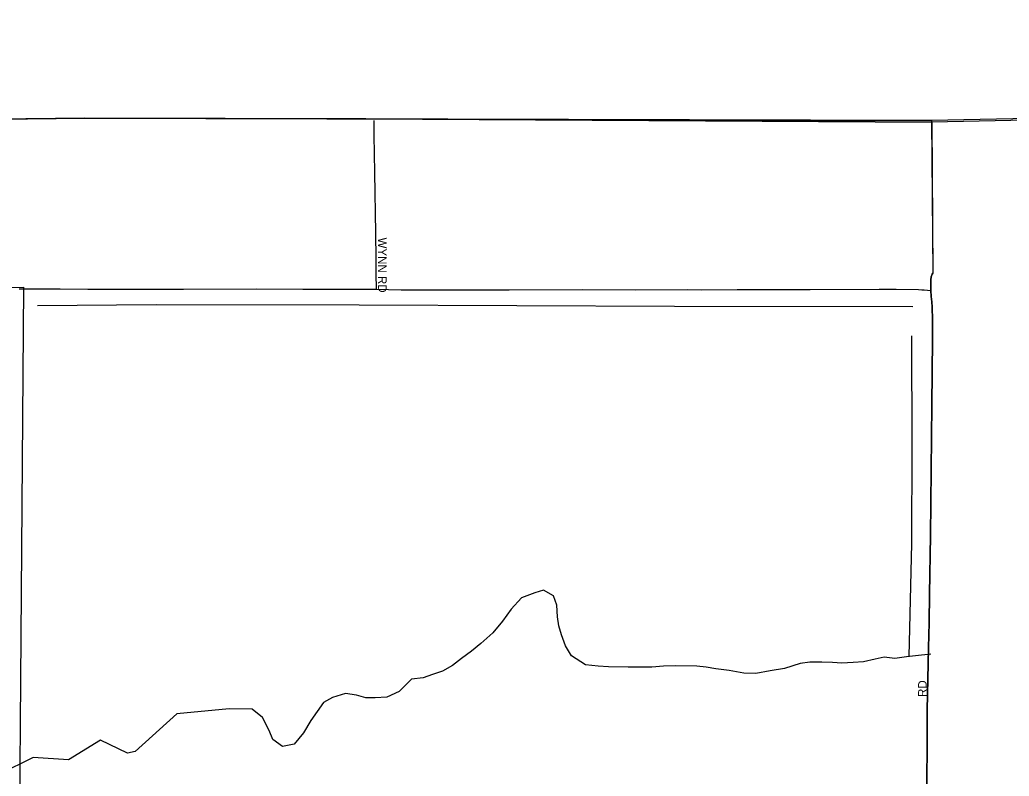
# Model space of a CAD drawing. Extents: x 1443599 to 1910620, y 1028088 to 1361369.
# Drawn here: x 1712612 to 1718355, y 1315999 to 1320389 of the extents above; entities that cross this region are included whole.
import ezdxf

# ---------------------------------------------------------------- set-up
doc = ezdxf.new("R2010")
doc.units = 0
for name, color, linetype in [('GM_X_Adjacent_County', 7, 'Continuous'), ('GM_X_City_Street', 7, 'Continuous'), ('GM_X_City_Street_Text', 7, 'Continuous'), ('GM_X_Corporation', 7, 'Continuous'), ('GM_X_County', 7, 'Continuous'), ('GM_X_Minor_River', 7, 'Continuous'), ('GM_X_Section', 7, 'Continuous'), ('GM_X_Township', 7, 'Continuous')]:
    doc.layers.add(name, color=color, linetype=linetype)

msp = doc.modelspace()

# ---------------------------------------------------------------- linework, layer by layer
at = {"layer": 'GM_X_Adjacent_County'}
for points in [[(1719557.7, 1319829.3), (1717906, 1319794.8), (1714619.9, 1319813.2), (1712990.1, 1319817.8), (1706184.3, 1319739.6), (1704008.9, 1319715.4), (1701281.5, 1319685.1), (1701175.7, 1319684), (1701088.1, 1319683.7), (1701044.6, 1319683.5), (1698715.1, 1319667.6), (1698296.9, 1319672.9), (1697818.8, 1319671), (1697597.8, 1319670.2), (1697202.5, 1319668.7), (1697179, 1319668.6), (1696981.2, 1319667.8), (1696909.8, 1319667.5), (1696689.6, 1319666.7), (1694873.8, 1319641.2), (1693344.2, 1319624.9), (1691386.2, 1319604), (1690720.2, 1319608.2)], [(1719557.7, 1319829.3), (1717906, 1319794.8), (1717911.1, 1318919), (1717907.8, 1318912.9), (1717902.6, 1318896.3), (1717900.2, 1318879.4), (1717899.5, 1318862.5), (1717899.5, 1318838.5), (1717900.2, 1318818.1), (1717903, 1318782.2), (1717905.5, 1318752.7), (1717907.6, 1318721.1), (1717909.5, 1318646.7), (1717909.1, 1318532), (1717905.3, 1318154.5), (1717898.5, 1317395.3), (1717892.8, 1317056), (1717889.9, 1316891.1), (1717886.7, 1316743.6), (1717879.6, 1316382.6), (1717877.9, 1316152.8), (1717873.6, 1315677.2)]]:
    msp.add_lwpolyline(points, dxfattribs=at)
at = {"layer": 'GM_X_City_Street'}
for points in [[(1714683.3, 1318824.6), (1714682.9, 1318841.6), (1714681.5, 1318900.4), (1714679.6, 1319001.1), (1714678.3, 1319150.5), (1714672, 1319503.1), (1714669.6, 1319719.6), (1714668.8, 1319803.6)], [(1717900.2, 1318818.1), (1717899.5, 1318838.5), (1717899.5, 1318862.5), (1717900.2, 1318879.4), (1717902.6, 1318896.3), (1717907.8, 1318912.8), (1717911.1, 1318919)], [(1712608.3, 1318826.9), (1712629, 1318827), (1712845.7, 1318826.9), (1713006.5, 1318826.2), (1713177.3, 1318825.9), (1713305.3, 1318825.7), (1713443.2, 1318825.9), (1713561.4, 1318826), (1713984.9, 1318827.3), (1714254.1, 1318825.6), (1714457.7, 1318826.4), (1714628.6, 1318824.9), (1714683.3, 1318824.6)], [(1714683.3, 1318824.6), (1714753, 1318823.2), (1714825.3, 1318822.2), (1714920.5, 1318822), (1715055.1, 1318821.1), (1715367, 1318821.8), (1715452.4, 1318822.1), (1715876, 1318822.6), (1716187.9, 1318822.2), (1716489.9, 1318823), (1716568.7, 1318822.1), (1716775.6, 1318823.3), (1716926.6, 1318823.4), (1717199.1, 1318824.4), (1717599.6, 1318824.8), (1717698.2, 1318825), (1717827.6, 1318823.2), (1717847.6, 1318822.1), (1717862.1, 1318821.5), (1717900.2, 1318818.1)], [(1717869.1, 1314329.9), (1717869.3, 1314447.1), (1717868.5, 1314676.8), (1717869.4, 1314972.2), (1717873.1, 1315230.6), (1717873.7, 1315513.1), (1717873.6, 1315677.2), (1717877.9, 1316152.8), (1717879.5, 1316382.6), (1717886.7, 1316743.6), (1717889.9, 1316891.1), (1717892.8, 1317056), (1717898.5, 1317395.3), (1717905.3, 1318154.5), (1717909.1, 1318532), (1717909.6, 1318646.7), (1717907.6, 1318721.1), (1717905.5, 1318752.6), (1717903, 1318782.2), (1717900.2, 1318818.1)]]:
    msp.add_lwpolyline(points, dxfattribs=at)
at = {"layer": 'GM_X_Corporation'}
for points in [[(1728962.8, 1321832.6), (1728936.7, 1320031.4), (1717904.7, 1319803.8), (1712990.1, 1319817.8), (1701187, 1319684.1), (1696689.6, 1319666.7), (1694873.8, 1319641.2), (1693407.3, 1319625.6), (1693376.4, 1321122.4)], [(1701187, 1319684.1), (1712990.1, 1319817.8), (1717904.7, 1319803.8), (1717911.1, 1318919), (1717907.8, 1318912.9), (1717902.6, 1318896.3), (1717900.2, 1318879.4), (1717899.5, 1318862.5), (1717899.5, 1318838.5), (1717900.2, 1318818.1), (1717903, 1318782.2), (1717905.5, 1318752.7), (1717907.6, 1318721.1), (1717909.5, 1318646.7), (1717909.1, 1318532), (1717905.3, 1318154.5), (1717898.5, 1317395.3), (1717892.8, 1317056), (1717889.9, 1316891.1), (1717886.7, 1316743.6), (1717879.6, 1316382.6), (1717877.9, 1316152.8), (1717873.6, 1315677.2)]]:
    msp.add_lwpolyline(points, dxfattribs=at)
at = {"layer": 'GM_X_County'}
msp.add_lwpolyline([(1706184.3, 1319739.6), (1712990.1, 1319817.8), (1714619.9, 1319813.2), (1717906, 1319794.8), (1717911.1, 1318919), (1717907.8, 1318912.9), (1717902.6, 1318896.3), (1717900.2, 1318879.4), (1717899.5, 1318862.5), (1717899.5, 1318838.5), (1717900.2, 1318818.1), (1717903, 1318782.2), (1717905.5, 1318752.7), (1717907.6, 1318721.1), (1717909.5, 1318646.7), (1717909.1, 1318532), (1717905.3, 1318154.5), (1717898.5, 1317395.3), (1717892.8, 1317056), (1717889.9, 1316891.1), (1717886.7, 1316743.6), (1717879.6, 1316382.6), (1717877.9, 1316152.8), (1717873.6, 1315677.2)], dxfattribs=at)
at = {"layer": 'GM_X_Minor_River'}
for points in [[(1717795.4, 1318723.7), (1716413.1, 1318724), (1714581.6, 1318733.5), (1713403.1, 1318734.5), (1712713.9, 1318729.6)], [(1717775.2, 1316693.3), (1717789.5, 1317349.6), (1717792.5, 1317910.4), (1717790.7, 1318555.5)], [(1717899.8, 1316706.9), (1717811.2, 1316698.2), (1717759.1, 1316691.1), (1717691.1, 1316682.1), (1717629.2, 1316689.1), (1717577.1, 1316678), (1717509, 1316663.1), (1717449, 1316658), (1717383, 1316655.1), (1717329.1, 1316657.9), (1717267.2, 1316660.9), (1717197.3, 1316660.1), (1717141.3, 1316653), (1717050.9, 1316624.4), (1716966.8, 1316609.7), (1716884.7, 1316595), (1716814.8, 1316596.1), (1716729.1, 1316611.6), (1716651.4, 1316622.8), (1716595.6, 1316631.7), (1716541.8, 1316636.6), (1716415.9, 1316638.6), (1716348, 1316637.7), (1716280, 1316630.8), (1716214.1, 1316631.9), (1716144.2, 1316631), (1716028.3, 1316632.9), (1715968.5, 1316637.8), (1715894.7, 1316645.1), (1715813.6, 1316696.4), (1715778.6, 1316755.1), (1715755.6, 1316819.6), (1715740.5, 1316871.9), (1715733.3, 1316924.1), (1715728.4, 1316992.3), (1715709.3, 1317044.7), (1715651.9, 1317077.7), (1715601.7, 1317062.4), (1715523.3, 1317033.7), (1715464.4, 1316968.5), (1715413.3, 1316899.2), (1715358.3, 1316830), (1715287.4, 1316769), (1715234.8, 1316723.8), (1715176.2, 1316682.7), (1715123.6, 1316641.5), (1715065.2, 1316608.4), (1715006.9, 1316589.3), (1714952.7, 1316570.1), (1714886.6, 1316561.1), (1714813.6, 1316490.2), (1714743.2, 1316457.3), (1714675.2, 1316454.4), (1714621.2, 1316453.3), (1714565.6, 1316468.2), (1714501.8, 1316479.2), (1714427.6, 1316456.4), (1714375.1, 1316427.2), (1714338.3, 1316373.7), (1714301.6, 1316322.2), (1714258.5, 1316250.8), (1714205.5, 1316185.5), (1714137.4, 1316170.6), (1714080.1, 1316211.6), (1714059, 1316264), (1714020.2, 1316338.8), (1713961, 1316387.8), (1713827.3, 1316389.9)], [(1713827.3, 1316389.9), (1713523.2, 1316360.8), (1713282, 1316142.3), (1713237.9, 1316133), (1713081.3, 1316207.6), (1712893.8, 1316094.5), (1712690.2, 1316107.8), (1712492.9, 1316010.8)]]:
    msp.add_lwpolyline(points, dxfattribs=at)
at = {"layer": 'GM_X_Section'}
msp.add_lwpolyline([(1707260.9, 1318833.9), (1712634.3, 1318836.4), (1712593.5, 1313517.5), (1712561.5, 1313519.8), (1707240.3, 1313534.8)], close=True, dxfattribs=at)
at = {"layer": 'GM_X_Township'}
msp.add_lwpolyline([(1706184.3, 1319739.6), (1712990.1, 1319817.8), (1714619.9, 1319813.2), (1717906, 1319794.8), (1717911.1, 1318919), (1717907.8, 1318912.9), (1717902.6, 1318896.3), (1717900.2, 1318879.4), (1717899.5, 1318862.5), (1717899.5, 1318838.5), (1717900.2, 1318818.1), (1717903, 1318782.2), (1717905.5, 1318752.7), (1717907.6, 1318721.1), (1717909.5, 1318646.7), (1717909.1, 1318532), (1717905.3, 1318154.5), (1717898.5, 1317395.3), (1717892.8, 1317056), (1717889.9, 1316891.1), (1717886.7, 1316743.6), (1717879.6, 1316382.6), (1717877.9, 1316152.8), (1717873.6, 1315677.2)], dxfattribs=at)

# ---------------------------------------------------------------- texts
at = {"layer": 'GM_X_City_Street_Text'}
for s, rotation, p in [('WYNN RD', 270, (1714691.7, 1319125.1)), ('RD', 90, (1717876.1, 1316458.8))]:
    msp.add_text(s, height=50, rotation=rotation, dxfattribs=at).set_placement(p)

doc.saveas('drawing.dxf')
